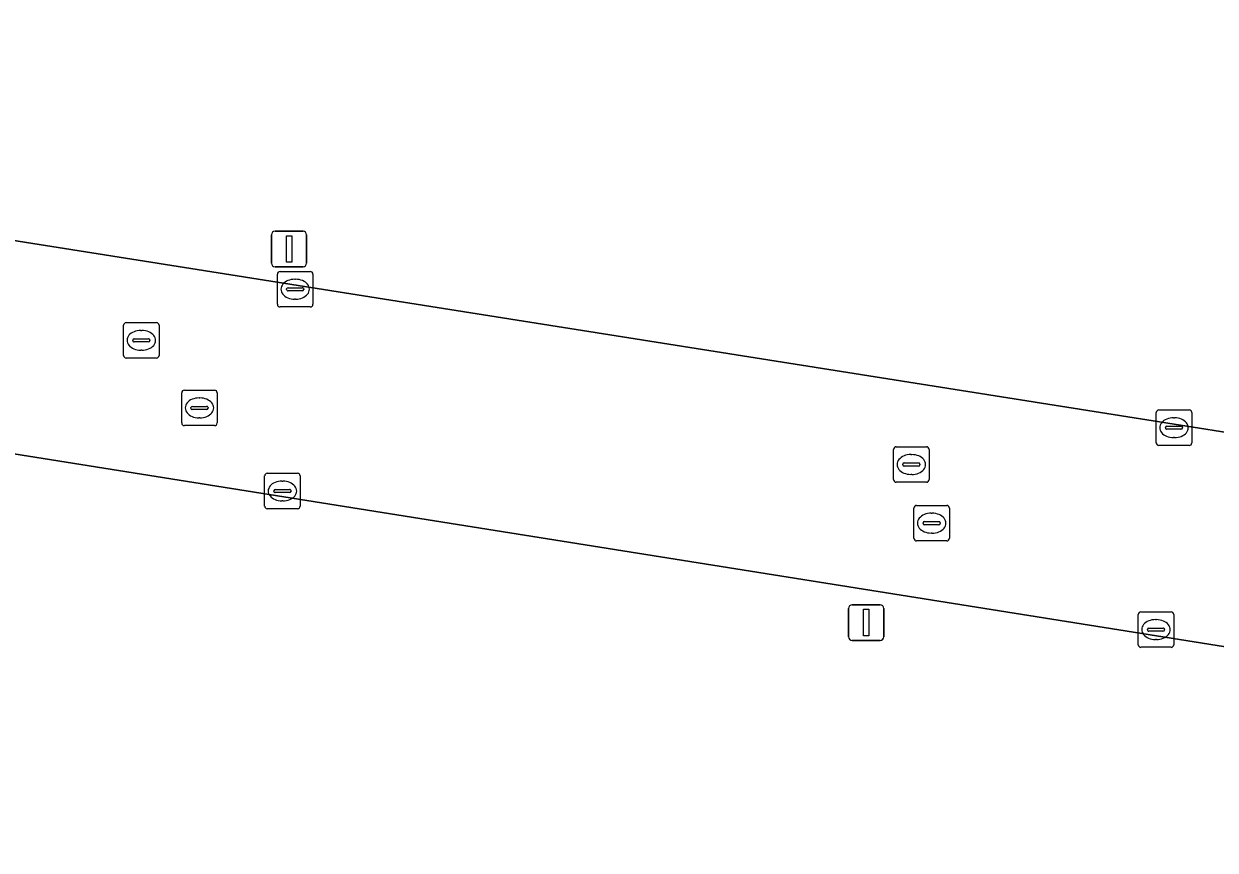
# Model space of a CAD drawing. Extents: x 154324 to 155744, y 382937 to 384188.
# Drawn here: x 155255.98 to 155289.55, y 383299.76 to 383323.05 of the extents above; entities that cross this region are included whole.
import ezdxf

# ---------------------------------------------------------------- set-up
doc = ezdxf.new("R2010")
doc.units = 0
for name, color, linetype in [('IMGEO_Groenvoorziening', 7, 'Continuous'), ('IMGEO_Kolk', 7, 'Continuous'), ('IMGEO_Lichtmast', 7, 'Continuous'), ('IMGEO_Rijbaan_lokaal_open', 7, 'Continuous'), ('IMGEO_Rioolput', 7, 'Continuous')]:
    doc.layers.add(name, color=color, linetype=linetype)

msp = doc.modelspace()

# ---------------------------------------------------------------- linework, layer by layer
at = {"layer": 'IMGEO_Groenvoorziening'}
for points in [[(155217.123, 383323.047), (155361.674, 383300.167), (155364.691, 383299.846)], [(155341.319, 383297.286), (155214.765, 383317.447)]]:
    msp.add_lwpolyline(points, dxfattribs=at)
at = {"layer": 'IMGEO_Kolk'}
for p, q in [((155263.126, 383315.142), (155263.126, 383315.994)), ((155263.201, 383316.068), (155264.053, 383316.068)), ((155263.614, 383315.848), (155263.639, 383315.848)), ((155264.127, 383315.994), (155264.127, 383315.142)), ((155263.385, 383315.562), (155263.385, 383315.574)), ((155263.823, 383315.525), (155263.425, 383315.525)), ((155263.428, 383315.611), (155263.826, 383315.611)), ((155263.869, 383315.574), (155263.869, 383315.562)), ((155263.637, 383315.288), (155263.612, 383315.288)), ((155264.053, 383315.068), (155263.201, 383315.068)), ((155287.965, 383312.165), (155288.817, 383312.165)), ((155287.89, 383311.239), (155287.89, 383312.091)), ((155288.378, 383311.945), (155288.403, 383311.945)), ((155288.891, 383312.091), (155288.891, 383311.239)), ((155288.149, 383311.659), (155288.149, 383311.671)), ((155288.587, 383311.622), (155288.189, 383311.622)), ((155288.192, 383311.708), (155288.59, 383311.708)), ((155288.633, 383311.671), (155288.633, 383311.659)), ((155288.817, 383311.165), (155287.965, 383311.165)), ((155288.401, 383311.385), (155288.376, 383311.385)), ((155262.767, 383309.455), (155262.767, 383310.307)), ((155262.842, 383310.381), (155263.694, 383310.381)), ((155263.255, 383310.161), (155263.28, 383310.161)), ((155263.768, 383310.307), (155263.768, 383309.455)), ((155263.026, 383309.875), (155263.026, 383309.887)), ((155263.464, 383309.838), (155263.066, 383309.838)), ((155263.069, 383309.924), (155263.467, 383309.924)), ((155263.51, 383309.887), (155263.51, 383309.875)), ((155263.278, 383309.601), (155263.253, 383309.601)), ((155263.694, 383309.381), (155262.842, 383309.381)), ((155287.381, 383305.55), (155287.381, 383306.402)), ((155287.456, 383306.476), (155288.308, 383306.476)), ((155288.382, 383306.402), (155288.382, 383305.55)), ((155287.869, 383306.256), (155287.894, 383306.256)), ((155287.64, 383305.97), (155287.64, 383305.982)), ((155288.078, 383305.933), (155287.68, 383305.933)), ((155287.683, 383306.019), (155288.081, 383306.019)), ((155288.124, 383305.982), (155288.124, 383305.97)), ((155288.308, 383305.476), (155287.456, 383305.476)), ((155287.892, 383305.696), (155287.867, 383305.696))]:
    msp.add_line(p, q, dxfattribs=at)
for points in [[(155263.126, 383315.142), (155263.126, 383315.994)], [(155263.201, 383316.068), (155264.053, 383316.068)], [(155264.127, 383315.994), (155264.127, 383315.142)], [(155264.053, 383315.068), (155263.201, 383315.068)], [(155287.965, 383312.165), (155288.817, 383312.165)], [(155287.89, 383311.239), (155287.89, 383312.091)], [(155288.891, 383312.091), (155288.891, 383311.239)], [(155288.817, 383311.165), (155287.965, 383311.165)], [(155262.767, 383309.455), (155262.767, 383310.307)], [(155262.842, 383310.381), (155263.694, 383310.381)], [(155263.768, 383310.307), (155263.768, 383309.455)], [(155263.694, 383309.381), (155262.842, 383309.381)], [(155287.381, 383305.55), (155287.381, 383306.402)], [(155287.456, 383306.476), (155288.308, 383306.476)], [(155288.382, 383306.402), (155288.382, 383305.55)], [(155288.308, 383305.476), (155287.456, 383305.476)]]:
    msp.add_lwpolyline(points, dxfattribs=at)
for centre, radius, start, end in [((155263.203, 383315.992), 0.0765, 91.552, 178.448), ((155263.203, 383315.992), 0.0765, 91.552, 178.448), ((155264.051, 383315.992), 0.0765, 1.552, 88.448), ((155264.051, 383315.992), 0.0765, 1.552, 88.448), ((155263.425, 383315.571), 0.0403, 85.8775, 175.7526), ((155263.422, 383315.561), 0.0366, 178.938, 274.7102), ((155263.826, 383315.568), 0.043, 264.8664, 352.4533), ((155263.83, 383315.573), 0.0386, 1.7309, 96.639), ((155263.203, 383315.144), 0.0765, 181.552, 268.448), ((155263.203, 383315.144), 0.0765, 181.552, 268.448), ((155264.051, 383315.144), 0.0765, 271.552, 358.448), ((155264.051, 383315.144), 0.0765, 271.552, 358.448), ((155287.967, 383312.089), 0.0765, 91.552, 178.448), ((155287.967, 383312.089), 0.0765, 91.552, 178.448), ((155288.815, 383312.089), 0.0765, 1.552, 88.448), ((155288.815, 383312.089), 0.0765, 1.552, 88.448), ((155288.189, 383311.668), 0.0403, 85.8775, 175.7526), ((155288.186, 383311.658), 0.0366, 178.938, 274.7102), ((155288.59, 383311.665), 0.043, 264.8664, 352.4533), ((155288.594, 383311.67), 0.0386, 1.7309, 96.639), ((155287.967, 383311.241), 0.0765, 181.552, 268.448), ((155287.967, 383311.241), 0.0765, 181.552, 268.448), ((155288.815, 383311.241), 0.0765, 271.552, 358.448), ((155288.815, 383311.241), 0.0765, 271.552, 358.448), ((155262.844, 383310.305), 0.0765, 91.552, 178.448), ((155262.844, 383310.305), 0.0765, 91.552, 178.448), ((155263.692, 383310.305), 0.0765, 1.552, 88.448), ((155263.692, 383310.305), 0.0765, 1.552, 88.448), ((155263.066, 383309.884), 0.0403, 85.8775, 175.7526), ((155263.063, 383309.874), 0.0366, 178.938, 274.7102), ((155263.467, 383309.881), 0.043, 264.8664, 352.4533), ((155263.471, 383309.886), 0.0386, 1.7309, 96.639), ((155262.844, 383309.457), 0.0765, 181.552, 268.448), ((155262.844, 383309.457), 0.0765, 181.552, 268.448), ((155263.692, 383309.457), 0.0765, 271.552, 358.448), ((155263.692, 383309.457), 0.0765, 271.552, 358.448), ((155287.458, 383306.4), 0.0765, 91.552, 178.448), ((155287.458, 383306.4), 0.0765, 91.552, 178.448), ((155288.306, 383306.4), 0.0765, 1.552, 88.448), ((155288.306, 383306.4), 0.0765, 1.552, 88.448), ((155287.68, 383305.979), 0.0403, 85.8775, 175.7526), ((155287.677, 383305.969), 0.0366, 178.938, 274.7102), ((155288.081, 383305.976), 0.043, 264.8664, 352.4533), ((155288.085, 383305.981), 0.0386, 1.7309, 96.639), ((155287.458, 383305.552), 0.0765, 181.552, 268.448), ((155287.458, 383305.552), 0.0765, 181.552, 268.448), ((155288.306, 383305.552), 0.0765, 271.552, 358.448), ((155288.306, 383305.552), 0.0765, 271.552, 358.448)]:
    msp.add_arc(centre, radius, start, end, dxfattribs=at)
for centre, major_axis, ratio, start_param, end_param in [((155263.613, 383315.568), (-0.387, 0.002), 0.722429, 4.712389, 7.853982), ((155263.638, 383315.568), (-0.39, 0.002), 0.717154, 1.570796, 4.712389), ((155288.377, 383311.665), (-0.387, 0.002), 0.722429, 4.712389, 7.853982), ((155288.402, 383311.665), (-0.39, 0.002), 0.717154, 1.570796, 4.712389), ((155263.254, 383309.881), (-0.387, 0.002), 0.722429, 4.712389, 7.853982), ((155263.279, 383309.881), (-0.39, 0.002), 0.717154, 1.570796, 4.712389), ((155287.868, 383305.976), (-0.387, 0.002), 0.722429, 4.712389, 7.853982), ((155287.893, 383305.976), (-0.39, 0.002), 0.717154, 1.570796, 4.712389)]:
    msp.add_ellipse(centre, major_axis=major_axis, ratio=ratio, start_param=start_param, end_param=end_param, dxfattribs=at)
at = {"layer": 'IMGEO_Lichtmast'}
for p, q in [((155263.059, 383317.201), (155263.849, 383317.201)), ((155263.849, 383317.201), (155263.059, 383317.201)), ((155262.959, 383316.301), (155262.959, 383317.101)), ((155262.959, 383317.101), (155262.959, 383316.301)), ((155263.949, 383317.101), (155263.949, 383316.301)), ((155263.949, 383316.301), (155263.949, 383317.101)), ((155263.849, 383316.201), (155263.059, 383316.201)), ((155263.059, 383316.201), (155263.849, 383316.201)), ((155279.22, 383305.772), (155279.22, 383306.572)), ((155279.22, 383306.572), (155279.22, 383305.772)), ((155279.32, 383306.672), (155280.11, 383306.672)), ((155280.11, 383306.672), (155279.32, 383306.672)), ((155280.21, 383306.572), (155280.21, 383305.772)), ((155280.21, 383305.772), (155280.21, 383306.572)), ((155280.11, 383305.672), (155279.32, 383305.672)), ((155279.32, 383305.672), (155280.11, 383305.672))]:
    msp.add_line(p, q, dxfattribs=at)
for points in [[(155263.379, 383317.076), (155263.529, 383317.076), (155263.529, 383316.326), (155263.379, 383316.326), (155263.379, 383317.076)], [(155279.64, 383306.547), (155279.79, 383306.547), (155279.79, 383305.797), (155279.64, 383305.797), (155279.64, 383306.547)]]:
    msp.add_lwpolyline(points, dxfattribs=at)
for centre, start, end in [((155263.059, 383317.101), 90, 180), ((155263.059, 383317.101), 90, 180), ((155263.849, 383317.101), 0, 90), ((155263.849, 383317.101), 360, 90), ((155263.059, 383316.301), 180, 270), ((155263.059, 383316.301), 180, 270), ((155263.849, 383316.301), 270, 0), ((155263.849, 383316.301), 270, 0), ((155279.32, 383306.572), 90, 180), ((155279.32, 383306.572), 90, 180), ((155280.11, 383306.572), 0, 90), ((155280.11, 383306.572), 360, 90), ((155279.32, 383305.772), 180, 270), ((155279.32, 383305.772), 180, 270), ((155280.11, 383305.772), 270, 0), ((155280.11, 383305.772), 270, 0)]:
    msp.add_arc(centre, 0.1, start, end, dxfattribs=at)
at = {"layer": 'IMGEO_Rijbaan_lokaal_open'}
for points in [[(155364.691, 383299.846), (155361.674, 383300.167), (155217.123, 383323.047)], [(155214.765, 383317.447), (155341.319, 383297.286), (155360.296, 383294.263)]]:
    msp.add_lwpolyline(points, dxfattribs=at)
at = {"layer": 'IMGEO_Rioolput'}
for p, q in [((155258.791, 383313.701), (155258.791, 383314.553)), ((155258.866, 383314.627), (155259.718, 383314.627)), ((155259.792, 383314.553), (155259.792, 383313.701)), ((155259.05, 383314.121), (155259.05, 383314.133)), ((155259.093, 383314.17), (155259.491, 383314.17)), ((155259.279, 383314.407), (155259.304, 383314.407)), ((155259.534, 383314.133), (155259.534, 383314.121)), ((155259.488, 383314.084), (155259.09, 383314.084)), ((155259.302, 383313.847), (155259.277, 383313.847)), ((155259.718, 383313.627), (155258.866, 383313.627)), ((155260.429, 383311.798), (155260.429, 383312.65)), ((155260.504, 383312.724), (155261.356, 383312.724)), ((155260.917, 383312.504), (155260.942, 383312.504)), ((155261.43, 383312.65), (155261.43, 383311.798)), ((155260.688, 383312.218), (155260.688, 383312.23)), ((155261.126, 383312.181), (155260.728, 383312.181)), ((155260.731, 383312.267), (155261.129, 383312.267)), ((155261.172, 383312.23), (155261.172, 383312.218)), ((155260.94, 383311.944), (155260.915, 383311.944)), ((155261.356, 383311.724), (155260.504, 383311.724)), ((155280.563, 383311.128), (155281.415, 383311.128)), ((155280.488, 383310.202), (155280.488, 383311.054)), ((155280.976, 383310.908), (155281.001, 383310.908)), ((155281.489, 383311.054), (155281.489, 383310.202)), ((155280.747, 383310.622), (155280.747, 383310.634)), ((155281.185, 383310.585), (155280.787, 383310.585)), ((155280.79, 383310.671), (155281.188, 383310.671)), ((155281.231, 383310.634), (155281.231, 383310.622)), ((155281.415, 383310.128), (155280.563, 383310.128)), ((155280.999, 383310.348), (155280.974, 383310.348)), ((155281.136, 383309.475), (155281.988, 383309.475)), ((155281.061, 383308.549), (155281.061, 383309.401)), ((155281.549, 383309.255), (155281.574, 383309.255)), ((155282.062, 383309.401), (155282.062, 383308.549)), ((155281.32, 383308.969), (155281.32, 383308.981)), ((155281.758, 383308.932), (155281.36, 383308.932)), ((155281.363, 383309.018), (155281.761, 383309.018)), ((155281.804, 383308.981), (155281.804, 383308.969)), ((155281.988, 383308.475), (155281.136, 383308.475)), ((155281.572, 383308.695), (155281.547, 383308.695))]:
    msp.add_line(p, q, dxfattribs=at)
for points in [[(155258.791, 383313.701), (155258.791, 383314.553)], [(155258.866, 383314.627), (155259.718, 383314.627)], [(155259.792, 383314.553), (155259.792, 383313.701)], [(155259.718, 383313.627), (155258.866, 383313.627)], [(155260.429, 383311.798), (155260.429, 383312.65)], [(155260.504, 383312.724), (155261.356, 383312.724)], [(155261.43, 383312.65), (155261.43, 383311.798)], [(155261.356, 383311.724), (155260.504, 383311.724)], [(155280.563, 383311.128), (155281.415, 383311.128)], [(155280.488, 383310.202), (155280.488, 383311.054)], [(155281.489, 383311.054), (155281.489, 383310.202)], [(155281.415, 383310.128), (155280.563, 383310.128)], [(155281.136, 383309.475), (155281.988, 383309.475)], [(155281.061, 383308.549), (155281.061, 383309.401)], [(155282.062, 383309.401), (155282.062, 383308.549)], [(155281.988, 383308.475), (155281.136, 383308.475)]]:
    msp.add_lwpolyline(points, dxfattribs=at)
for centre, radius, start, end in [((155258.868, 383314.551), 0.0765, 91.552, 178.448), ((155258.868, 383314.551), 0.0765, 91.552, 178.448), ((155259.716, 383314.551), 0.0765, 1.552, 88.448), ((155259.716, 383314.551), 0.0765, 1.552, 88.448), ((155259.09, 383314.13), 0.0403, 85.8775, 175.7526), ((155259.087, 383314.12), 0.0366, 178.938, 274.7102), ((155259.491, 383314.127), 0.043, 264.8664, 352.4533), ((155259.495, 383314.132), 0.0386, 1.7309, 96.639), ((155258.868, 383313.703), 0.0765, 181.552, 268.448), ((155258.868, 383313.703), 0.0765, 181.552, 268.448), ((155259.716, 383313.703), 0.0765, 271.552, 358.448), ((155259.716, 383313.703), 0.0765, 271.552, 358.448), ((155260.506, 383312.648), 0.0765, 91.552, 178.448), ((155260.506, 383312.648), 0.0765, 91.552, 178.448), ((155261.354, 383312.648), 0.0765, 1.552, 88.448), ((155261.354, 383312.648), 0.0765, 1.552, 88.448), ((155260.728, 383312.227), 0.0403, 85.8775, 175.7526), ((155260.725, 383312.217), 0.0366, 178.938, 274.7102), ((155261.129, 383312.224), 0.043, 264.8664, 352.4533), ((155261.133, 383312.229), 0.0386, 1.7309, 96.639), ((155260.506, 383311.8), 0.0765, 181.552, 268.448), ((155260.506, 383311.8), 0.0765, 181.552, 268.448), ((155261.354, 383311.8), 0.0765, 271.552, 358.448), ((155261.354, 383311.8), 0.0765, 271.552, 358.448), ((155280.565, 383311.052), 0.0765, 91.552, 178.448), ((155280.565, 383311.052), 0.0765, 91.552, 178.448), ((155281.413, 383311.052), 0.0765, 1.552, 88.448), ((155281.413, 383311.052), 0.0765, 1.552, 88.448), ((155280.787, 383310.631), 0.0403, 85.8775, 175.7526), ((155280.784, 383310.621), 0.0366, 178.938, 274.7102), ((155281.188, 383310.628), 0.043, 264.8664, 352.4533), ((155281.192, 383310.633), 0.0386, 1.7309, 96.639), ((155280.565, 383310.204), 0.0765, 181.552, 268.448), ((155280.565, 383310.204), 0.0765, 181.552, 268.448), ((155281.413, 383310.204), 0.0765, 271.552, 358.448), ((155281.413, 383310.204), 0.0765, 271.552, 358.448), ((155281.138, 383309.399), 0.0765, 91.552, 178.448), ((155281.138, 383309.399), 0.0765, 91.552, 178.448), ((155281.986, 383309.399), 0.0765, 1.552, 88.448), ((155281.986, 383309.399), 0.0765, 1.552, 88.448), ((155281.36, 383308.978), 0.0403, 85.8775, 175.7526), ((155281.357, 383308.968), 0.0366, 178.938, 274.7102), ((155281.761, 383308.975), 0.043, 264.8664, 352.4533), ((155281.765, 383308.98), 0.0386, 1.7309, 96.639), ((155281.138, 383308.551), 0.0765, 181.552, 268.448), ((155281.138, 383308.551), 0.0765, 181.552, 268.448), ((155281.986, 383308.551), 0.0765, 271.552, 358.448), ((155281.986, 383308.551), 0.0765, 271.552, 358.448)]:
    msp.add_arc(centre, radius, start, end, dxfattribs=at)
for centre, major_axis, ratio, start_param, end_param in [((155259.278, 383314.127), (-0.387, 0.002), 0.722429, 4.712389, 7.853982), ((155259.303, 383314.127), (-0.39, 0.002), 0.717154, 1.570796, 4.712389), ((155260.916, 383312.224), (-0.387, 0.002), 0.722429, 4.712389, 7.853982), ((155260.941, 383312.224), (-0.39, 0.002), 0.717154, 1.570796, 4.712389), ((155280.975, 383310.628), (-0.387, 0.002), 0.722429, 4.712389, 7.853982), ((155281, 383310.628), (-0.39, 0.002), 0.717154, 1.570796, 4.712389), ((155281.548, 383308.975), (-0.387, 0.002), 0.722429, 4.712389, 7.853982), ((155281.573, 383308.975), (-0.39, 0.002), 0.717154, 1.570796, 4.712389)]:
    msp.add_ellipse(centre, major_axis=major_axis, ratio=ratio, start_param=start_param, end_param=end_param, dxfattribs=at)

doc.saveas('drawing.dxf')
